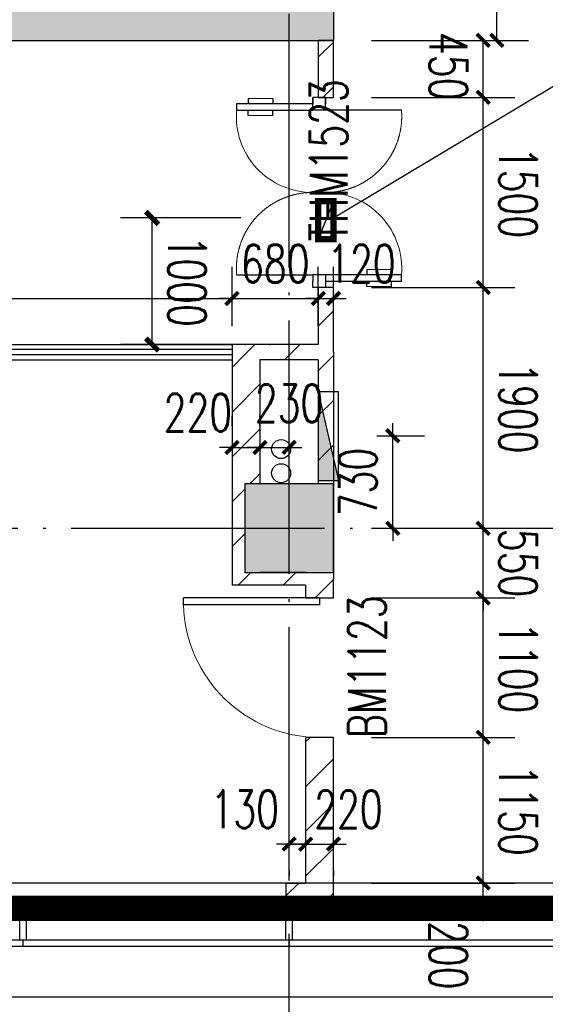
# Model space of a CAD drawing. Extents: x 797781 to 1255204, y 21234 to 1024248.
# Tile 526 of 656: x 953183 to 957328, y 566405 to 574176. Entities that reach past the tile are written whole.
import ezdxf

# ---------------------------------------------------------------- set-up
doc = ezdxf.new("R2010")
doc.units = 0
doc.header["$LTSCALE"] = 1000
doc.header["$MEASUREMENT"] = 0
doc.linetypes.add('230303生产综合楼-平面图_t8$0$DASHED2', pattern=[0.375, 0.25, -0.125])
doc.linetypes.add('230303生产综合楼-平面图_t8$0$DOTE', pattern=[2.42, 2, -0.2, 0.02, -0.2])
for name, color, linetype in [('230303生产综合楼-平面图_t8$0$3T_WOOD', 21, 'Continuous'), ('230303生产综合楼-平面图_t8$0$A-WALL-CURTWALL', 4, 'Continuous'), ('230303生产综合楼-平面图_t8$0$COLUMN', 40, 'Continuous'), ('230303生产综合楼-平面图_t8$0$CURTWALL', 4, 'Continuous'), ('230303生产综合楼-平面图_t8$0$DOOR_FIRE', 4, 'Continuous'), ('230303生产综合楼-平面图_t8$0$DOTE', 1, '230303生产综合楼-平面图_t8$0$DOTE'), ('230303生产综合楼-平面图_t8$0$PUB_DIM', 3, 'Continuous'), ('230303生产综合楼-平面图_t8$0$PUB_HATCH', 8, 'Continuous'), ('230303生产综合楼-平面图_t8$0$VPIPE-雨水', 4, 'Continuous'), ('230303生产综合楼-平面图_t8$0$WALL', 40, 'Continuous'), ('230303生产综合楼-平面图_t8$0$WALL-MOVE', 6, 'Continuous'), ('230303生产综合楼-平面图_t8$0$WINDOW', 4, 'Continuous'), ('230303生产综合楼-平面图_t8$0$WINDOW_TEXT', 7, 'Continuous'), ('230303生产综合楼-平面图_t8$0$板洞', 6, 'Continuous'), ('230303生产综合楼-平面图_t8$0$看线', 115, 'Continuous'), ('DIM_LEAD', 3, 'Continuous'), ('EQUIP_消火栓', 7, 'Continuous'), ('PUB_DIM', 3, 'Continuous'), ('PUB_HATCH', 8, 'Continuous'), ('VPIPE-消防', 1, 'Continuous'), ('电气洞口', 6, 'Continuous')]:
    doc.layers.add(name, color=color, linetype=linetype)
doc.styles.add('230303生产综合楼-平面图_T8$0$_TCH_DIM_T3', font='SIMPLEX', dxfattribs={"width": 0.705882, "bigfont": 'GBCBIG'})
doc.styles.add('230303生产综合楼-平面图_t8$0$_TCH_WINDOW', font='SIMPLEX', dxfattribs={"height": 3.5, "bigfont": 'GBCBIG'})
doc.styles.add('_TCH_DIM_T3', font='SIMPLEX', dxfattribs={"width": 0.705882, "bigfont": 'GBCBIG'})
doc.dimstyles.new('230303生产综合楼-平面图_T8$0$_TCH_ARCH&&100', dxfattribs={"dimtxt": 297.5, "dimasz": 100, "dimexe": 250, "dimexo": 300, "dimgap": 126.25, "dimtad": 1, "dimdec": 0, "dimzin": 0, "dimdsep": 46, "dimtxsty": '230303生产综合楼-平面图_T8$0$_TCH_DIM_T3', "dimblk": '230303生产综合楼-平面图_t8$0$_ArchTick', "dimcen": 0.09, "dimclrt": 7, "dimazin": 2, "dimtfac": 1, "dimtdec": 0, "dimtix": 1, "dimtmove": 2, "dimatfit": 3, "dimfxl": 1, "dimtolj": 1, "dimtzin": 0, "dimarcsym": 0})
doc.dimstyles.new('_TCH_ARCH&&100', dxfattribs={"dimtxt": 297.5, "dimasz": 100, "dimexe": 250, "dimexo": 300, "dimgap": 126.25, "dimtad": 1, "dimdec": 0, "dimzin": 0, "dimdsep": 46, "dimtxsty": '_TCH_DIM_T3', "dimblk": 'ARCHTICK', "dimcen": 0.09, "dimclrt": 7, "dimazin": 2, "dimtfac": 1, "dimtdec": 0, "dimtix": 1, "dimtmove": 2, "dimatfit": 3, "dimfxl": 1, "dimtolj": 1, "dimtzin": 0, "dimarcsym": 0})
pattern_1 = [(45, (0, 179.5), (-176.776766, 176.776766), [])]

# ---------------------------------------------------------------- blocks, each defined once
blk = doc.blocks.new('AQ6-8')
at = {"color": 2, "linetype": '230303生产综合楼-平面图_t8$0$DOTE', "ltscale": 2, "const_width": 200}
blk.add_lwpolyline([(1030371.3, 562087.5), (1110171.3, 562086.9)], dxfattribs=at)
blk = doc.blocks.new('_ArchTick')
at = {"color": 0, "linetype": 'ByBlock', "const_width": 0.4}
blk.add_lwpolyline([(-0.5, -0.5), (0.5, 0.5)], dxfattribs=at)
blk = doc.blocks.new('*D6738')
at = {"layer": 'Defpoints', "color": 0, "transparency": 16777216}
for p in [(849756.5, 570215.6), (850754.8, 570215.7), (850754.8, 569216.1)]:
    blk.add_point(p, dxfattribs=at)
at = {"layer": 'PUB_DIM', "color": 0, "lineweight": -2, "transparency": 16777216}
for p, q in [((850454.8, 570215.7), (849506.5, 570215.6)), ((849756.6, 569216), (849756.5, 570215.6)), ((850454.8, 569216.1), (849506.6, 569216))]:
    blk.add_line(p, q, dxfattribs=at)
at = {"layer": 'PUB_DIM', "color": 0, "lineweight": -2, "transparency": 16777216, "xscale": 100, "yscale": 100, "zscale": 100}
for p, rotation in [((849756.5, 570215.6), 90.00332974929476), ((849756.6, 569216), 270.0033297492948)]:
    blk.add_blockref('_ArchTick', p, dxfattribs=dict(at, rotation=rotation))
at = {"layer": 'PUB_DIM', "color": 7, "transparency": 16777216, "insert": (850031.6, 569715.9), "char_height": 297.5, "attachment_point": 5, "rotation": 270.00333, "style": '_TCH_DIM_T3'}
blk.add_mtext('\\A1;1000', dxfattribs=at)
blk = doc.blocks.new('230303生产综合楼-平面图_t8$0$_ArchTick')
at = {"color": 0, "linetype": 'ByBlock', "const_width": 0.3}
blk.add_lwpolyline([(-0.5, -0.5), (0.5, 0.5)], dxfattribs=at)
blk = doc.blocks.new('*D6326')
at = {"layer": '230303生产综合楼-平面图_t8$0$PUB_DIM', "color": 0, "lineweight": -2, "transparency": 16777216}
for p, q in [((1221885.9, 349567.6), (1221885.9, 349667.6)), ((1221759.5, 349567.6), (1222135.9, 349567.6)), ((1221885.9, 348837.6), (1221885.9, 349567.6)), ((1221759.5, 348837.6), (1222135.9, 348837.6)), ((1221885.9, 348837.6), (1221885.9, 348737.6))]:
    blk.add_line(p, q, dxfattribs=at)
at = {"layer": 'Defpoints', "color": 0, "transparency": 16777216}
for p in [(1221459.5, 349567.6), (1221885.9, 349567.6), (1221459.5, 348837.6)]:
    blk.add_point(p, dxfattribs=at)
at = {"layer": '230303生产综合楼-平面图_t8$0$PUB_DIM', "color": 0, "lineweight": -2, "transparency": 16777216, "xscale": 100, "yscale": 100, "zscale": 100}
for p, rotation in [((1221885.9, 349567.6), 270), ((1221885.9, 348837.6), 90)]:
    blk.add_blockref('230303生产综合楼-平面图_t8$0$_ArchTick', p, dxfattribs=dict(at, rotation=rotation))
at = {"layer": '230303生产综合楼-平面图_t8$0$PUB_DIM', "color": 7, "transparency": 16777216, "insert": (1221610.9, 349202.6), "char_height": 297.5, "attachment_point": 5, "rotation": 90, "style": '230303生产综合楼-平面图_T8$0$_TCH_DIM_T3'}
blk.add_mtext('\\A1;730', dxfattribs=at)
blk = doc.blocks.new('$TwtSys$00000434')
for p, q in [((-0.5, 0.5), (-0.5, -0.5)), ((-0.5, -0.5), (0.5, 0.5)), ((0.5, 0.5), (-0.5, 0.5)), ((0.5, -0.5), (0.5, 0.5)), ((-0.5, -0.5), (0.5, -0.5))]:
    blk.add_line(p, q)
blk.add_solid([(0.5, -0.5), (0.5, 0.5), (-0.5, -0.5)])
blk = doc.blocks.new('230303生产综合楼-平面图_t8$0$6WLGJ')
at = {"layer": '230303生产综合楼-平面图_t8$0$3T_WOOD'}
for points in [[(1070266.3, 366736.9), (1070216.3, 366736.9), (1070216.3, 366986.9), (1070266.3, 366986.9)], [(1072366.3, 366736.9), (1072316.3, 366736.9), (1072316.3, 366986.9), (1072366.3, 366986.9)]]:
    blk.add_lwpolyline(points, close=True, dxfattribs=at)
for points in [[(1070241.3, 366736.9), (1070241.4, 366686.9)], [(1072341.3, 366736.9), (1072341.4, 366686.9)], [(1072341.3, 366736.9), (1072341.4, 366686.9)]]:
    blk.add_lwpolyline(points, dxfattribs=at)
blk = doc.blocks.new('*D6229')
at = {"layer": '230303生产综合楼-平面图_t8$0$PUB_DIM', "color": 0, "lineweight": -2, "transparency": 16777216}
for p, q in [((782820.6, 180598.9), (783736.3, 180598.9)), ((783486.3, 178798.9), (783486.3, 180598.9)), ((782820.6, 178798.9), (783736.3, 178798.9))]:
    blk.add_line(p, q, dxfattribs=at)
at = {"layer": 'Defpoints', "color": 0, "transparency": 16777216}
for p in [(782520.6, 180598.9), (783486.3, 180598.9), (782520.6, 178798.9)]:
    blk.add_point(p, dxfattribs=at)
at = {"layer": '230303生产综合楼-平面图_t8$0$PUB_DIM', "color": 0, "lineweight": -2, "transparency": 16777216, "xscale": 100, "yscale": 100, "zscale": 100}
for p, rotation in [((783486.3, 180598.9), 90), ((783486.3, 178798.9), 270)]:
    blk.add_blockref('230303生产综合楼-平面图_t8$0$_ArchTick', p, dxfattribs=dict(at, rotation=rotation))
at = {"layer": '230303生产综合楼-平面图_t8$0$PUB_DIM', "color": 7, "transparency": 16777216, "insert": (783211.3, 179698.9), "char_height": 297.5, "attachment_point": 5, "rotation": 90, "style": '230303生产综合楼-平面图_T8$0$_TCH_DIM_T3'}
blk.add_mtext('\\A1;1800', dxfattribs=at)
blk = doc.blocks.new('230303生产综合楼-平面图_t8$0$$DorLib2D$00000001')
for p, q in [((0.45, 0.975), (0.5, 0.975)), ((0.45, 0), (0.45, 0.975)), ((0.5, 0), (0.5, 0.975)), ((0.5, 0), (0.45, 0))]:
    blk.add_line(p, q)
at = {"lineweight": 13}
blk.add_arc((0.475, 0), 0.975, 91.46928, 180, dxfattribs=at)
blk = doc.blocks.new('230303生产综合楼-平面图_t8$0$$WINLIB2D$00000001')
at = {"color": 0}
for points in [[(-0.5, 0.5), (-0.5, -0.5)], [(-0.5, 0.5), (0.5, 0.5)], [(0.5, -0.5), (0.5, 0.5)], [(0.5, 0.1667), (-0.5, 0.1667)], [(0.5, -0.1667), (-0.5, -0.1667)], [(-0.5, -0.5), (0.5, -0.5)]]:
    blk.add_lwpolyline(points, dxfattribs=at)
blk = doc.blocks.new('*D4953')
at = {"layer": '230303生产综合楼-平面图_t8$0$PUB_DIM', "color": 0, "lineweight": -2, "transparency": 16777216}
for p, q in [((954858, 570968.4), (954858, 571050)), ((955078, 570968.4), (955078, 571050)), ((954858, 570800), (954758, 570800)), ((954858, 570800), (955078, 570800)), ((955078, 570800), (955178, 570800))]:
    blk.add_line(p, q, dxfattribs=at)
at = {"layer": 'Defpoints', "color": 0, "transparency": 16777216}
for p in [(955078, 570800), (954858, 570668.4), (955078, 570668.4)]:
    blk.add_point(p, dxfattribs=at)
at = {"layer": '230303生产综合楼-平面图_t8$0$PUB_DIM', "color": 0, "lineweight": -2, "transparency": 16777216, "xscale": 100, "yscale": 100, "zscale": 100}
blk.add_blockref('230303生产综合楼-平面图_t8$0$_ArchTick', (954858, 570800), dxfattribs=at)
at = {"layer": '230303生产综合楼-平面图_t8$0$PUB_DIM', "color": 0, "lineweight": -2, "transparency": 16777216, "xscale": 100, "yscale": 100, "zscale": 100, "rotation": 180}
blk.add_blockref('230303生产综合楼-平面图_t8$0$_ArchTick', (955078, 570800), dxfattribs=at)
at = {"layer": '230303生产综合楼-平面图_t8$0$PUB_DIM', "color": 7, "transparency": 16777216, "insert": (954588, 571075), "char_height": 297.5, "attachment_point": 5, "style": '230303生产综合楼-平面图_T8$0$_TCH_DIM_T3'}
blk.add_mtext('\\A1;220', dxfattribs=at)
blk = doc.blocks.new('*D4954')
at = {"layer": '230303生产综合楼-平面图_t8$0$PUB_DIM', "color": 0, "lineweight": -2, "transparency": 16777216}
for p, q in [((955078, 570968.4), (955078, 571050)), ((955308, 570968.4), (955308, 571050)), ((955078, 570800), (954978, 570800)), ((955078, 570800), (955308, 570800)), ((955308, 570800), (955408, 570800))]:
    blk.add_line(p, q, dxfattribs=at)
at = {"layer": 'Defpoints', "color": 0, "transparency": 16777216}
for p in [(955308, 570800), (955078, 570668.4), (955308, 570668.4)]:
    blk.add_point(p, dxfattribs=at)
at = {"layer": '230303生产综合楼-平面图_t8$0$PUB_DIM', "color": 0, "lineweight": -2, "transparency": 16777216, "xscale": 100, "yscale": 100, "zscale": 100}
blk.add_blockref('230303生产综合楼-平面图_t8$0$_ArchTick', (955078, 570800), dxfattribs=at)
at = {"layer": '230303生产综合楼-平面图_t8$0$PUB_DIM', "color": 0, "lineweight": -2, "transparency": 16777216, "xscale": 100, "yscale": 100, "zscale": 100, "rotation": 180}
blk.add_blockref('230303生产综合楼-平面图_t8$0$_ArchTick', (955308, 570800), dxfattribs=at)
at = {"layer": '230303生产综合楼-平面图_t8$0$PUB_DIM', "color": 7, "transparency": 16777216, "insert": (955308, 571148.1), "char_height": 297.5, "attachment_point": 5, "style": '230303生产综合楼-平面图_T8$0$_TCH_DIM_T3'}
blk.add_mtext('\\A1;230', dxfattribs=at)
blk = doc.blocks.new('*D4955')
at = {"layer": '230303生产综合楼-平面图_t8$0$PUB_DIM', "color": 0, "lineweight": -2, "transparency": 16777216}
for p, q in [((955308, 567669.7), (955208, 567669.7)), ((955308, 567669.7), (955438, 567669.7)), ((955438, 567669.7), (955538, 567669.7)), ((955308, 567457.6), (955308, 567419.7)), ((955438, 567457.6), (955438, 567419.7))]:
    blk.add_line(p, q, dxfattribs=at)
at = {"layer": 'Defpoints', "color": 0, "transparency": 16777216}
for p in [(955308, 567757.6), (955438, 567757.6), (955438, 567669.7)]:
    blk.add_point(p, dxfattribs=at)
at = {"layer": '230303生产综合楼-平面图_t8$0$PUB_DIM', "color": 0, "lineweight": -2, "transparency": 16777216, "xscale": 100, "yscale": 100, "zscale": 100}
blk.add_blockref('230303生产综合楼-平面图_t8$0$_ArchTick', (955308, 567669.7), dxfattribs=at)
at = {"layer": '230303生产综合楼-平面图_t8$0$PUB_DIM', "color": 0, "lineweight": -2, "transparency": 16777216, "xscale": 100, "yscale": 100, "zscale": 100, "rotation": 180}
blk.add_blockref('230303生产综合楼-平面图_t8$0$_ArchTick', (955438, 567669.7), dxfattribs=at)
at = {"layer": '230303生产综合楼-平面图_t8$0$PUB_DIM', "color": 7, "transparency": 16777216, "insert": (954958, 567944.7), "char_height": 297.5, "attachment_point": 5, "style": '230303生产综合楼-平面图_T8$0$_TCH_DIM_T3'}
blk.add_mtext('\\A1;130', dxfattribs=at)
blk = doc.blocks.new('*D4956')
at = {"layer": '230303生产综合楼-平面图_t8$0$PUB_DIM', "color": 0, "lineweight": -2, "transparency": 16777216}
for p, q in [((955438, 567669.7), (955338, 567669.7)), ((955438, 567669.7), (955658, 567669.7)), ((955658, 567669.7), (955758, 567669.7)), ((955438, 567457.6), (955438, 567419.7)), ((955658, 567457.6), (955658, 567419.7))]:
    blk.add_line(p, q, dxfattribs=at)
at = {"layer": 'Defpoints', "color": 0, "transparency": 16777216}
for p in [(955438, 567757.6), (955658, 567757.6), (955658, 567669.7)]:
    blk.add_point(p, dxfattribs=at)
at = {"layer": '230303生产综合楼-平面图_t8$0$PUB_DIM', "color": 0, "lineweight": -2, "transparency": 16777216, "xscale": 100, "yscale": 100, "zscale": 100}
blk.add_blockref('230303生产综合楼-平面图_t8$0$_ArchTick', (955438, 567669.7), dxfattribs=at)
at = {"layer": '230303生产综合楼-平面图_t8$0$PUB_DIM', "color": 0, "lineweight": -2, "transparency": 16777216, "xscale": 100, "yscale": 100, "zscale": 100, "rotation": 180}
blk.add_blockref('230303生产综合楼-平面图_t8$0$_ArchTick', (955658, 567669.7), dxfattribs=at)
at = {"layer": '230303生产综合楼-平面图_t8$0$PUB_DIM', "color": 7, "transparency": 16777216, "insert": (955775, 567944.7), "char_height": 297.5, "attachment_point": 5, "style": '230303生产综合楼-平面图_T8$0$_TCH_DIM_T3'}
blk.add_mtext('\\A1;220', dxfattribs=at)
blk = doc.blocks.new('*D4957')
at = {"layer": '230303生产综合楼-平面图_t8$0$PUB_DIM', "color": 0, "lineweight": -2, "transparency": 16777216}
for p, q in [((955538, 571756.3), (955538, 572225.6)), ((955658, 571756.3), (955658, 572225.6)), ((955538, 571975.6), (955438, 571975.6)), ((955538, 571975.6), (955658, 571975.6)), ((955658, 571975.6), (955758, 571975.6))]:
    blk.add_line(p, q, dxfattribs=at)
at = {"layer": 'Defpoints', "color": 0, "transparency": 16777216}
for p in [(955658, 571975.6), (955538, 571456.3), (955658, 571456.3)]:
    blk.add_point(p, dxfattribs=at)
at = {"layer": '230303生产综合楼-平面图_t8$0$PUB_DIM', "color": 0, "lineweight": -2, "transparency": 16777216, "xscale": 100, "yscale": 100, "zscale": 100}
blk.add_blockref('230303生产综合楼-平面图_t8$0$_ArchTick', (955538, 571975.6), dxfattribs=at)
at = {"layer": '230303生产综合楼-平面图_t8$0$PUB_DIM', "color": 0, "lineweight": -2, "transparency": 16777216, "xscale": 100, "yscale": 100, "zscale": 100, "rotation": 180}
blk.add_blockref('230303生产综合楼-平面图_t8$0$_ArchTick', (955658, 571975.6), dxfattribs=at)
at = {"layer": '230303生产综合楼-平面图_t8$0$PUB_DIM', "color": 7, "transparency": 16777216, "insert": (955877.8, 572250.6), "char_height": 297.5, "attachment_point": 5, "style": '230303生产综合楼-平面图_T8$0$_TCH_DIM_T3'}
blk.add_mtext('\\A1;120', dxfattribs=at)
blk = doc.blocks.new('*D4958')
at = {"layer": '230303生产综合楼-平面图_t8$0$PUB_DIM', "color": 0, "lineweight": -2, "transparency": 16777216}
for p, q in [((954858, 571756.3), (954858, 572225.6)), ((955538, 571756.3), (955538, 572225.6)), ((954858, 571975.6), (954758, 571975.6)), ((954858, 571975.6), (955538, 571975.6)), ((955538, 571975.6), (955638, 571975.6))]:
    blk.add_line(p, q, dxfattribs=at)
at = {"layer": 'Defpoints', "color": 0, "transparency": 16777216}
for p in [(955538, 571975.6), (954858, 571456.3), (955538, 571456.3)]:
    blk.add_point(p, dxfattribs=at)
at = {"layer": '230303生产综合楼-平面图_t8$0$PUB_DIM', "color": 0, "lineweight": -2, "transparency": 16777216, "xscale": 100, "yscale": 100, "zscale": 100}
blk.add_blockref('230303生产综合楼-平面图_t8$0$_ArchTick', (954858, 571975.6), dxfattribs=at)
at = {"layer": '230303生产综合楼-平面图_t8$0$PUB_DIM', "color": 0, "lineweight": -2, "transparency": 16777216, "xscale": 100, "yscale": 100, "zscale": 100, "rotation": 180}
blk.add_blockref('230303生产综合楼-平面图_t8$0$_ArchTick', (955538, 571975.6), dxfattribs=at)
at = {"layer": '230303生产综合楼-平面图_t8$0$PUB_DIM', "color": 7, "transparency": 16777216, "insert": (955198, 572250.6), "char_height": 297.5, "attachment_point": 5, "style": '230303生产综合楼-平面图_T8$0$_TCH_DIM_T3'}
blk.add_mtext('\\A1;680', dxfattribs=at)
blk = doc.blocks.new('*D4959')
at = {"layer": '230303生产综合楼-平面图_t8$0$PUB_DIM', "color": 0, "lineweight": -2, "transparency": 16777216}
for p, q in [((947408, 571756.3), (947408, 572225.6)), ((954858, 571756.3), (954858, 572225.6)), ((947408, 571975.6), (954858, 571975.6))]:
    blk.add_line(p, q, dxfattribs=at)
at = {"layer": 'Defpoints', "color": 0, "transparency": 16777216}
for p in [(954858, 571975.6), (947408, 571456.3), (954858, 571456.3)]:
    blk.add_point(p, dxfattribs=at)
at = {"layer": '230303生产综合楼-平面图_t8$0$PUB_DIM', "color": 0, "lineweight": -2, "transparency": 16777216, "xscale": 100, "yscale": 100, "zscale": 100, "rotation": 180}
blk.add_blockref('230303生产综合楼-平面图_t8$0$_ArchTick', (947408, 571975.6), dxfattribs=at)
at = {"layer": '230303生产综合楼-平面图_t8$0$PUB_DIM', "color": 0, "lineweight": -2, "transparency": 16777216, "xscale": 100, "yscale": 100, "zscale": 100}
blk.add_blockref('230303生产综合楼-平面图_t8$0$_ArchTick', (954858, 571975.6), dxfattribs=at)
at = {"layer": '230303生产综合楼-平面图_t8$0$PUB_DIM', "color": 7, "transparency": 16777216, "insert": (951133, 572250.6), "char_height": 297.5, "attachment_point": 5, "style": '230303生产综合楼-平面图_T8$0$_TCH_DIM_T3'}
blk.add_mtext('\\A1;7450', dxfattribs=at)
blk = doc.blocks.new('*D5066')
at = {"layer": '230303生产综合楼-平面图_t8$0$PUB_DIM', "color": 0, "lineweight": -2, "transparency": 16777216}
for p, q in [((955957.9, 574012.2), (957088.5, 574012.2)), ((956838.5, 573562.2), (956838.5, 574012.2)), ((955958, 573562.2), (957088.5, 573562.2))]:
    blk.add_line(p, q, dxfattribs=at)
at = {"layer": 'Defpoints', "color": 0, "transparency": 16777216}
for p in [(955657.9, 574012.2), (956838.5, 574012.2), (955658, 573562.2)]:
    blk.add_point(p, dxfattribs=at)
at = {"layer": '230303生产综合楼-平面图_t8$0$PUB_DIM', "color": 0, "lineweight": -2, "transparency": 16777216, "xscale": 100, "yscale": 100, "zscale": 100}
for p, rotation in [((956838.5, 574012.2), 90.00328749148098), ((956838.5, 573562.2), 270.003287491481)]:
    blk.add_blockref('230303生产综合楼-平面图_t8$0$_ArchTick', p, dxfattribs=dict(at, rotation=rotation))
at = {"layer": '230303生产综合楼-平面图_t8$0$PUB_DIM', "color": 7, "transparency": 16777216, "insert": (956563.4, 573809), "char_height": 297.5, "attachment_point": 5, "rotation": 270.00329, "style": '230303生产综合楼-平面图_T8$0$_TCH_DIM_T3'}
blk.add_mtext('\\A1;450', dxfattribs=at)
blk = doc.blocks.new('*D5067')
at = {"layer": '230303生产综合楼-平面图_t8$0$PUB_DIM', "color": 0, "lineweight": -2, "transparency": 16777216}
for p, q in [((955958, 573562.2), (957088.5, 573562.2)), ((956838.6, 572062.2), (956838.5, 573562.2)), ((955958, 572062.2), (957088.6, 572062.2))]:
    blk.add_line(p, q, dxfattribs=at)
at = {"layer": 'Defpoints', "color": 0, "transparency": 16777216}
for p in [(955658, 573562.2), (956838.5, 573562.2), (955658, 572062.2)]:
    blk.add_point(p, dxfattribs=at)
at = {"layer": '230303生产综合楼-平面图_t8$0$PUB_DIM', "color": 0, "lineweight": -2, "transparency": 16777216, "xscale": 100, "yscale": 100, "zscale": 100}
for p, rotation in [((956838.5, 573562.2), 90.00328749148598), ((956838.6, 572062.2), 270.0032874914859)]:
    blk.add_blockref('230303生产综合楼-平面图_t8$0$_ArchTick', p, dxfattribs=dict(at, rotation=rotation))
at = {"layer": '230303生产综合楼-平面图_t8$0$PUB_DIM', "color": 7, "transparency": 16777216, "insert": (957113.5, 572812.2), "char_height": 297.5, "attachment_point": 5, "rotation": 270.00329, "style": '230303生产综合楼-平面图_T8$0$_TCH_DIM_T3'}
blk.add_mtext('\\A1;1500', dxfattribs=at)
blk = doc.blocks.new('*D5068')
at = {"layer": '230303生产综合楼-平面图_t8$0$PUB_DIM', "color": 0, "lineweight": -2, "transparency": 16777216}
for p, q in [((955958, 572062.2), (957088.6, 572062.2)), ((956838.7, 570162.2), (956838.6, 572062.2)), ((955958.1, 570162.1), (957088.7, 570162.2))]:
    blk.add_line(p, q, dxfattribs=at)
at = {"layer": 'Defpoints', "color": 0, "transparency": 16777216}
for p in [(955658, 572062.2), (956838.6, 572062.2), (955658.1, 570162.1)]:
    blk.add_point(p, dxfattribs=at)
at = {"layer": '230303生产综合楼-平面图_t8$0$PUB_DIM', "color": 0, "lineweight": -2, "transparency": 16777216, "xscale": 100, "yscale": 100, "zscale": 100}
for p, rotation in [((956838.6, 572062.2), 90.00328749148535), ((956838.7, 570162.2), 270.0032874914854)]:
    blk.add_blockref('230303生产综合楼-平面图_t8$0$_ArchTick', p, dxfattribs=dict(at, rotation=rotation))
at = {"layer": '230303生产综合楼-平面图_t8$0$PUB_DIM', "color": 7, "transparency": 16777216, "insert": (957113.6, 571112.2), "char_height": 297.5, "attachment_point": 5, "rotation": 270.00329, "style": '230303生产综合楼-平面图_T8$0$_TCH_DIM_T3'}
blk.add_mtext('\\A1;1900', dxfattribs=at)
blk = doc.blocks.new('*D5069')
at = {"layer": '230303生产综合楼-平面图_t8$0$PUB_DIM', "color": 0, "lineweight": -2, "transparency": 16777216}
for p, q in [((956838.7, 570162.2), (956838.7, 570262.2)), ((955958.1, 570162.1), (957088.7, 570162.2)), ((956838.7, 569612.2), (956838.7, 570162.2)), ((955958.2, 569612.2), (957088.7, 569612.2)), ((956838.7, 569612.2), (956838.7, 569512.2))]:
    blk.add_line(p, q, dxfattribs=at)
at = {"layer": 'Defpoints', "color": 0, "transparency": 16777216}
for p in [(955658.1, 570162.1), (956838.7, 570162.2), (955658.2, 569612.2)]:
    blk.add_point(p, dxfattribs=at)
at = {"layer": '230303生产综合楼-平面图_t8$0$PUB_DIM', "color": 0, "lineweight": -2, "transparency": 16777216, "xscale": 100, "yscale": 100, "zscale": 100}
for p, rotation in [((956838.7, 570162.2), 270.0032874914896), ((956838.7, 569612.2), 90.00328749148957)]:
    blk.add_blockref('230303生产综合楼-平面图_t8$0$_ArchTick', p, dxfattribs=dict(at, rotation=rotation))
at = {"layer": '230303生产综合楼-平面图_t8$0$PUB_DIM', "color": 7, "transparency": 16777216, "insert": (957113.7, 569887.2), "char_height": 297.5, "attachment_point": 5, "rotation": 270.00329, "style": '230303生产综合楼-平面图_T8$0$_TCH_DIM_T3'}
blk.add_mtext('\\A1;550', dxfattribs=at)
blk = doc.blocks.new('*D5070')
at = {"layer": '230303生产综合楼-平面图_t8$0$PUB_DIM', "color": 0, "lineweight": -2, "transparency": 16777216}
for p, q in [((955958.2, 569612.2), (957088.7, 569612.2)), ((956838.8, 568512.2), (956838.7, 569612.2)), ((955958.2, 568512.2), (957088.8, 568512.2))]:
    blk.add_line(p, q, dxfattribs=at)
at = {"layer": 'Defpoints', "color": 0, "transparency": 16777216}
for p in [(955658.2, 569612.2), (956838.7, 569612.2), (955658.2, 568512.2)]:
    blk.add_point(p, dxfattribs=at)
at = {"layer": '230303生产综合楼-平面图_t8$0$PUB_DIM', "color": 0, "lineweight": -2, "transparency": 16777216, "xscale": 100, "yscale": 100, "zscale": 100}
for p, rotation in [((956838.7, 569612.2), 90.00328749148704), ((956838.8, 568512.2), 270.003287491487)]:
    blk.add_blockref('230303生产综合楼-平面图_t8$0$_ArchTick', p, dxfattribs=dict(at, rotation=rotation))
at = {"layer": '230303生产综合楼-平面图_t8$0$PUB_DIM', "color": 7, "transparency": 16777216, "insert": (957113.7, 569062.2), "char_height": 297.5, "attachment_point": 5, "rotation": 270.00329, "style": '230303生产综合楼-平面图_T8$0$_TCH_DIM_T3'}
blk.add_mtext('\\A1;1100', dxfattribs=at)
blk = doc.blocks.new('*D5071')
at = {"layer": '230303生产综合楼-平面图_t8$0$PUB_DIM', "color": 0, "lineweight": -2, "transparency": 16777216}
for p, q in [((955958.2, 568512.2), (957088.8, 568512.2)), ((956838.8, 567362.2), (956838.8, 568512.2)), ((955958.3, 567362.1), (957088.8, 567362.2))]:
    blk.add_line(p, q, dxfattribs=at)
at = {"layer": 'Defpoints', "color": 0, "transparency": 16777216}
for p in [(955658.2, 568512.2), (956838.8, 568512.2), (955658.3, 567362.1)]:
    blk.add_point(p, dxfattribs=at)
at = {"layer": '230303生产综合楼-平面图_t8$0$PUB_DIM', "color": 0, "lineweight": -2, "transparency": 16777216, "xscale": 100, "yscale": 100, "zscale": 100}
for p, rotation in [((956838.8, 568512.2), 90.00328749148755), ((956838.8, 567362.2), 270.0032874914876)]:
    blk.add_blockref('230303生产综合楼-平面图_t8$0$_ArchTick', p, dxfattribs=dict(at, rotation=rotation))
at = {"layer": '230303生产综合楼-平面图_t8$0$PUB_DIM', "color": 7, "transparency": 16777216, "insert": (957113.8, 567937.2), "char_height": 297.5, "attachment_point": 5, "rotation": 270.00329, "style": '230303生产综合楼-平面图_T8$0$_TCH_DIM_T3'}
blk.add_mtext('\\A1;1150', dxfattribs=at)
blk = doc.blocks.new('*D5072')
at = {"layer": '230303生产综合楼-平面图_t8$0$PUB_DIM', "color": 0, "lineweight": -2, "transparency": 16777216}
for p, q in [((956838.8, 567362.2), (956838.8, 567462.2)), ((955958.3, 567362.1), (957088.8, 567362.2)), ((956838.8, 567162.2), (956838.8, 567362.2)), ((955958.3, 567162.1), (957088.8, 567162.2)), ((956838.8, 567162.2), (956838.8, 567062.2))]:
    blk.add_line(p, q, dxfattribs=at)
at = {"layer": 'Defpoints', "color": 0, "transparency": 16777216}
for p in [(955658.3, 567362.1), (956838.8, 567362.2), (955658.3, 567162.1)]:
    blk.add_point(p, dxfattribs=at)
at = {"layer": '230303生产综合楼-平面图_t8$0$PUB_DIM', "color": 0, "lineweight": -2, "transparency": 16777216, "xscale": 100, "yscale": 100, "zscale": 100}
for p, rotation in [((956838.8, 567362.2), 270.0032874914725), ((956838.8, 567162.2), 90.00328749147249)]:
    blk.add_blockref('230303生产综合楼-平面图_t8$0$_ArchTick', p, dxfattribs=dict(at, rotation=rotation))
at = {"layer": '230303生产综合楼-平面图_t8$0$PUB_DIM', "color": 7, "transparency": 16777216, "insert": (956563.9, 566792.2), "char_height": 297.5, "attachment_point": 5, "rotation": 270.00329, "style": '230303生产综合楼-平面图_T8$0$_TCH_DIM_T3'}
blk.add_mtext('\\A1;200', dxfattribs=at)
blk = doc.blocks.new('230303生产综合楼-平面图_t8$0$$DorLib2D$00000013')
at = {"linetype": '230303生产综合楼-平面图_t8$0$DASHED2'}
for p, q in [((-0.4333, 0.3972), (-0.4333, -0.0028)), ((0.4333, -0.4694), (0.4333, -0.0694))]:
    blk.add_line(p, q, dxfattribs=at)
for p, q in [((0.4333, 0.3972), (0.4333, -0.0028)), ((0.4667, 0.3972), (0.4333, 0.3972)), ((0.4667, -0.0028), (0.4667, 0.3972)), ((0.4051, 0.3441), (0.4333, 0.3441)), ((0.4949, 0.3441), (0.4667, 0.3441)), ((0.4051, 0.2158), (0.4333, 0.2158)), ((0.4949, 0.2158), (0.4667, 0.2158)), ((-0.5, -0.0028), (-0.4667, -0.0028)), ((-0.4333, -0.0028), (-0.5, -0.0028)), ((-0.5, -0.0028), (-0.5, -0.0694)), ((-0.5, -0.0028), (-0.5, -0.0028)), ((-0.4333, -0.0028), (-0.4667, -0.0028)), ((-0.4333, -0.0028), (-0.4333, -0.0694)), ((0.4333, -0.0028), (0.4333, -0.0694)), ((0.4333, -0.0028), (0.4667, -0.0028)), ((0.4333, -0.0028), (0.5, -0.0028)), ((0.5, -0.0028), (0.5, -0.0694)), ((0.5, -0.0028), (0.5, -0.0028)), ((-0.4333, -0.0694), (-0.5, -0.0694)), ((-0.5, -0.0694), (-0.5, -0.0694)), ((-0.5, -0.0694), (-0.4667, -0.0694)), ((-0.4667, -0.0694), (-0.4667, -0.4694)), ((-0.4333, -0.0694), (-0.4667, -0.0694)), ((-0.4333, -0.4694), (-0.4333, -0.0694)), ((0.4333, -0.0694), (0.4667, -0.0694)), ((0.5, -0.0694), (0.4667, -0.0694)), ((0.5, -0.0694), (0.5, -0.0694)), ((-0.4949, -0.2798), (-0.4667, -0.2798)), ((-0.4051, -0.2798), (-0.4333, -0.2798)), ((-0.4949, -0.4081), (-0.4667, -0.4081)), ((-0.4051, -0.4081), (-0.4333, -0.4081)), ((-0.4667, -0.4694), (-0.4333, -0.4694))]:
    blk.add_line(p, q)
at = {"lineweight": 13}
for p, q in [((0.4051, 0.3441), (0.4051, 0.2158)), ((0.4949, 0.3441), (0.4949, 0.2158)), ((-0.4949, -0.4081), (-0.4949, -0.2798)), ((-0.4051, -0.4081), (-0.4051, -0.2798))]:
    blk.add_line(p, q, dxfattribs=at)
at = {"linetype": '230303生产综合楼-平面图_t8$0$DASHED2', "lineweight": 13}
for centre, start, end in [((-0.4, -0.0014), 359.8007, 94.7805), ((0.4, -0.0708), 179.8007, 274.7805)]:
    blk.add_arc(centre, 0.4, start, end, dxfattribs=at)
at = {"lineweight": 13}
for centre, start, end in [((0.4, -0.0014), 85.2195, 180.1993), ((-0.4, -0.0708), 265.2195, 0.1993)]:
    blk.add_arc(centre, 0.4, start, end, dxfattribs=at)
blk = doc.blocks.new('_FZH')
blk.add_lwpolyline([(-0.5, -0.5), (0.5, -0.5), (0.5, 0.5), (-0.5, 0.5)], close=True)
at = {"layer": 'PUB_HATCH'}
blk.add_solid([(-0.5, -0.5), (0.5, -0.5), (-0.5, 0.5), (0.5, 0.5)], dxfattribs=at)
blk = doc.blocks.new('6-8FQD')
at = {"layer": 'DIM_LEAD'}
blk.add_line((851187.1, 570215.7), (853408.9, 571547.4), dxfattribs=at)
at = {"layer": '电气洞口', "color": 6, "lineweight": -2}
blk.add_line((851187.1, 570347.7), (851067.2, 570047.7), dxfattribs=at)
at = {"layer": '电气洞口', "color": 6, "lineweight": -2, "const_width": 50}
blk.add_lwpolyline([(851067.2, 570047.7), (851187.1, 570047.7), (851187.1, 570347.7), (851067.2, 570347.7)], close=True, dxfattribs=at)
at = {"layer": 'PUB_DIM'}
dim = blk.add_aligned_dim(p1=(850754.8, 569216.1), p2=(850754.8, 570215.7), distance=998.3, dimstyle='_TCH_ARCH&&100', dxfattribs=at)
dim.commit()
dim.dimension.update_dxf_attribs({"geometry": '*D6738', "text_midpoint": (850031.6, 569715.9)})
blk = doc.blocks.new('230303生产综合楼-平面图_t8$0$6-XHS')
at = {"layer": '230303生产综合楼-平面图_t8$0$VPIPE-雨水'}
blk.add_circle((1221005.2, 349272.3), 75, dxfattribs=at)
at = {"layer": 'VPIPE-消防'}
blk.add_circle((1221005.4, 349462.5), 75, dxfattribs=at)
at = {"layer": 'EQUIP_消火栓', "xscale": 700, "yscale": 160, "zscale": 700, "rotation": 270.0000000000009}
blk.add_blockref('$TwtSys$00000434', (1221378.5, 349564.5), dxfattribs=at)
at = {"layer": '230303生产综合楼-平面图_t8$0$PUB_DIM'}
dim = blk.add_aligned_dim(p1=(1221459.5, 348837.6), p2=(1221459.5, 349567.6), distance=-426.3, dimstyle='230303生产综合楼-平面图_T8$0$_TCH_ARCH&&100', dxfattribs=at)
dim.commit()
dim.dimension.update_dxf_attribs({"geometry": '*D6326', "text_midpoint": (1221610.9, 349202.6)})
blk = doc.blocks.new('230303生产综合楼-平面图_t8$0$HXT-1')
at = {"layer": '230303生产综合楼-平面图_t8$0$PUB_HATCH'}
for points in [[(781898.3, 180598.9), (781898.3, 179098.9), (782198.3, 178798.9), (782198.3, 180598.9)], [(779498.3, 179098.9), (779498.3, 178798.9), (782198.3, 178798.9), (781898.3, 179098.9)]]:
    blk.add_hatch(color=256, dxfattribs=at).paths.add_polyline_path(points)
at = {"layer": '230303生产综合楼-平面图_t8$0$WALL'}
for p in [(782198.3, 180598.9), (779498.3, 178798.9)]:
    blk.add_line(p, (782198.3, 178798.9), dxfattribs=at)
at = {"layer": '230303生产综合楼-平面图_t8$0$PUB_DIM'}
dim = blk.add_aligned_dim(p1=(782520.6, 178798.9), p2=(782520.6, 180598.9), distance=-965.7, dimstyle='230303生产综合楼-平面图_T8$0$_TCH_ARCH&&100', dxfattribs=at)
dim.commit()
dim.dimension.update_dxf_attribs({"geometry": '*D6229', "text_midpoint": (783211.3, 179698.9)})

msp = doc.modelspace()

# ---------------------------------------------------------------- hatches: boundary and pattern name
at = {"layer": '230303生产综合楼-平面图_t8$0$PUB_HATCH'}
h = msp.add_hatch(dxfattribs=at)
h.set_pattern_fill('普通砖', color=256, scale=100, style=0)
h.set_pattern_definition(pattern_1)
h.paths.add_polyline_path([(955538, 574012), (955538, 573562.2), (955658, 573562.2), (955658, 574012)])
h = msp.add_hatch(dxfattribs=at)
h.set_pattern_fill('普通砖', color=256, scale=100, style=0)
h.set_pattern_definition(pattern_1)
h.paths.add_polyline_path([(955658, 571552.2), (955658, 572062.2), (955538, 572062.2), (955538, 571612.2), (955578, 571552.2)])
h = msp.add_hatch(dxfattribs=at)
h.set_pattern_fill('普通砖', color=256, scale=100, style=0)
h.set_pattern_definition(pattern_1)
h.paths.add_polyline_path([(954978, 571612.2), (954858, 571612.2), (954858, 571492.2), (954971.3, 571532.2)])
h = msp.add_hatch(dxfattribs=at)
h.set_pattern_fill('普通砖', color=256, scale=100, style=0)
h.set_pattern_definition(pattern_1)
h.paths.add_polyline_path([(954958, 571612.2), (954958, 571607), (955158, 571607), (955158, 571612.2)])
h = msp.add_hatch(dxfattribs=at)
h.set_pattern_fill('普通砖', color=256, scale=100, style=0)
h.set_pattern_definition(pattern_1)
h.paths.add_polyline_path([(955578, 571552.2), (955538, 571612.2), (954978, 571612.2), (954971.3, 571532.2), (955078, 571492.2), (955538, 571492.2)])
h = msp.add_hatch(dxfattribs=at)
h.set_pattern_fill('普通砖', color=256, scale=100, style=0)
h.set_pattern_definition(pattern_1)
h.paths.add_polyline_path([(954958, 570162.2), (954958, 570512.2), (955078, 570512.2), (955078, 571492.2), (954971.3, 571532.2), (954858, 571492.2), (954858, 570162.2)])
h = msp.add_hatch(dxfattribs=at)
h.set_pattern_fill('普通砖', color=256, scale=100, style=0)
h.set_pattern_definition(pattern_1)
h.paths.add_polyline_path([(955538, 570512.2), (955658, 570512.2), (955658, 570162.2), (955658, 570162.2), (955658, 571552.2), (955578, 571552.2), (955538, 571492.2)])
h = msp.add_hatch(dxfattribs=at)
h.set_pattern_fill('普通砖', color=256, scale=100, style=0)
h.set_pattern_definition(pattern_1)
h.paths.add_polyline_path([(955078, 569812.2), (954958, 569812.2), (954958, 570162.2), (954858, 570162.2), (954858, 569712.2)])
h = msp.add_hatch(dxfattribs=at)
h.set_pattern_fill('普通砖', color=256, scale=100, style=0)
h.set_pattern_definition(pattern_1)
h.paths.add_polyline_path([(955658, 570162.2), (955658, 569812.2), (955438, 569812.2), (955511.4, 569762.2), (955658, 569762.2), (955658, 570162.2)])
h = msp.add_hatch(dxfattribs=at)
h.set_pattern_fill('普通砖', color=256, scale=100, style=0)
h.set_pattern_definition(pattern_1)
h.paths.add_polyline_path([(955511.4, 569762.2), (955438, 569812.2), (955078, 569812.2), (954858, 569712.2), (955438, 569712.2)])
h = msp.add_hatch(dxfattribs=at)
h.set_pattern_fill('普通砖', color=256, scale=100, style=0)
h.set_pattern_definition(pattern_1)
h.paths.add_polyline_path([(955438, 569712.2), (955438, 569612.2), (955658, 569612.2), (955658, 569762.2), (955511.4, 569762.2)])
h = msp.add_hatch(dxfattribs=at)
h.set_pattern_fill('普通砖', color=256, scale=100, style=0)
h.set_pattern_definition(pattern_1)
h.paths.add_polyline_path([(955658, 567142.2), (955658, 568512.2), (955438, 568512.2), (955438, 567362.2)])
h = msp.add_hatch(dxfattribs=at)
h.set_pattern_fill('普通砖', color=256, scale=100, style=0)
h.set_pattern_definition(pattern_1)
h.paths.add_polyline_path([(955283, 567142.2), (955658, 567142.2), (955438, 567362.2), (955283, 567362.2)])

# ---------------------------------------------------------------- linework, layer by layer
at = {"layer": '230303生产综合楼-平面图_t8$0$A-WALL-CURTWALL'}
msp.add_line((955658, 567162.2), (955458, 567162.2), dxfattribs=at)
at = {"layer": '230303生产综合楼-平面图_t8$0$CURTWALL'}
for points in [[(895858, 590262.2), (963708, 590262.2), (989558, 587582.3), (989558, 566862.2), (895858, 566862.2)], [(895908, 590212.2), (963705.4, 590212.2), (989508, 587537.2), (989508, 566912.2), (895908, 566912.2)], [(896158, 589962.2), (963692.5, 589962.2), (989258, 587311.8), (989258, 567162.2), (896158, 567162.2)]]:
    msp.add_lwpolyline(points, close=True, dxfattribs=at)
at = {"layer": '230303生产综合楼-平面图_t8$0$DOTE'}
for p, q in [((955308, 564962.2), (955308, 592962.2)), ((895508, 570162.2), (989908, 570162.2))]:
    msp.add_line(p, q, dxfattribs=at)
at = {"layer": '230303生产综合楼-平面图_t8$0$PUB_HATCH', "color": 8}
for points in [[(896358, 576462.2), (896358, 589762.2), (963682.2, 589762.2), (989058, 587131.4), (989058, 567362.2), (896358, 567362.2), (896358, 573462.2)], [(989058, 569912.2), (989058, 567362.2), (896358, 567362.2), (896358, 569812.2)]]:
    msp.add_lwpolyline(points, dxfattribs=at)
at = {"layer": '230303生产综合楼-平面图_t8$0$WALL-MOVE'}
for p, q in [((955538, 574012), (955538, 573562.2)), ((955658, 574012), (955538, 574012)), ((955658, 573562.2), (955658, 574012)), ((955538, 573562.2), (955658, 573562.2)), ((955658, 572062.2), (955538, 572062.2)), ((955538, 572062.2), (955538, 571612.2)), ((955658, 571552.2), (955658, 572062.2)), ((954978, 571612.2), (954858, 571612.2)), ((954858, 571612.2), (954858, 571492.2)), ((954958, 571612.2), (954958, 571607)), ((955158, 571612.2), (954958, 571612.2)), ((955538, 571612.2), (954978, 571612.2)), ((955158, 571612.2), (955158, 571607)), ((955658, 571552.2), (955658, 570162.2)), ((954858, 571492.2), (954858, 570162.2)), ((955078, 571492.2), (955078, 570512.2)), ((955538, 571492.2), (955078, 571492.2)), ((955538, 571492.2), (955538, 570512.2)), ((954858, 570162.2), (954858, 569712.2)), ((955658, 570162.2), (955658, 569762.2)), ((955438, 569812.2), (955078, 569812.2)), ((955658, 569612.2), (955658, 569762.2)), ((955438, 569712.2), (954858, 569712.2)), ((955438, 569712.2), (955438, 569612.2)), ((955438, 569612.2), (955658, 569612.2)), ((955658, 568512.2), (955438, 568512.2)), ((955438, 568512.2), (955438, 567362.2)), ((955658, 567142.2), (955658, 568512.2)), ((955283, 567362.2), (955438, 567362.2)), ((955283, 567362.2), (955283, 567142.2)), ((955283, 567142.2), (955658, 567142.2))]:
    msp.add_line(p, q, dxfattribs=at)
at = {"layer": '230303生产综合楼-平面图_t8$0$看线'}
msp.add_lwpolyline([(895458, 569181.9), (895458, 593389.6), (921394.7, 590662.2), (989958, 590662.2), (989958, 566462.2), (921321.3, 566462.2)], dxfattribs=at)
msp.add_lwpolyline([(895458, 590662.2), (964094.7, 590662.2), (989958, 587942.4), (989958, 566462.2), (895458, 566462.2)], close=True, dxfattribs=at)

# ---------------------------------------------------------------- block references
for name, p in [('230303生产综合楼-平面图_t8$0$6-XHS', (-265760.4, 221324.5)), ('AQ6-8', (-127563.3, 5074.6)), ('230303生产综合楼-平面图_t8$0$6WLGJ', (-117033.3, 200175.3)), ('6-8FQD', (104470.9, 2396.1))]:
    msp.add_blockref(name, p)
at = {"layer": '230303生产综合楼-平面图_t8$0$COLUMN', "xscale": 700, "yscale": 700, "zscale": 700}
msp.add_blockref('_FZH', (955308, 570162.2), dxfattribs=at)
at = {"layer": '230303生产综合楼-平面图_t8$0$DOOR_FIRE'}
ref = msp.add_blockref('230303生产综合楼-平面图_t8$0$$DorLib2D$00000001', (955548, 569062.2), dxfattribs=dict(at, xscale=-1100, yscale=-1100, zscale=220, rotation=270))
ref.add_attrib('A', 'BM1123', (956071.8, 568507.2), dxfattribs={"layer": '230303生产综合楼-平面图_t8$0$WINDOW_TEXT', "ltscale": 2, "height": 297.5, "rotation": 90, "style": '230303生产综合楼-平面图_t8$0$_TCH_WINDOW', "width": 0.705882})
at = {"layer": '230303生产综合楼-平面图_t8$0$WINDOW'}
ref = msp.add_blockref('230303生产综合楼-平面图_t8$0$$DorLib2D$00000013', (955598, 572812.2), dxfattribs=dict(at, xscale=1500, yscale=1500, zscale=120, rotation=270))
ref.add_attrib('A', 'THM1523', (955768, 572427.8), dxfattribs={"layer": '230303生产综合楼-平面图_t8$0$WINDOW_TEXT', "ltscale": 2, "height": 297.5, "rotation": 90, "style": '230303生产综合楼-平面图_t8$0$_TCH_WINDOW', "width": 0.705882})
at = {"layer": '230303生产综合楼-平面图_t8$0$WINDOW', "xscale": -7450, "yscale": 120, "zscale": 120, "rotation": 180}
msp.add_blockref('230303生产综合楼-平面图_t8$0$$WINLIB2D$00000001', (951133, 571552.2), dxfattribs=at)
at = {"layer": '230303生产综合楼-平面图_t8$0$板洞'}
msp.add_blockref('230303生产综合楼-平面图_t8$0$HXT-1', (173459.7, 395213.2), dxfattribs=at)

# ---------------------------------------------------------------- dimensions: what is measured, and where the dimension line sits
at = {"layer": '230303生产综合楼-平面图_t8$0$PUB_DIM'}
for base, p1, p2, angle, picture, middle in [((956838.5, 574012.2), (955658, 573562.2), (955657.9, 574012.2), 90.00329, '*D5066', (956563.4, 573809)), ((955658, 571975.6), (955538, 571456.3), (955658, 571456.3), 0, '*D4957', (955877.8, 572250.6)), ((955308, 570800), (955078, 570668.4), (955308, 570668.4), 0, '*D4954', (955308, 571148.1)), ((955078, 570800), (954858, 570668.4), (955078, 570668.4), 0, '*D4953', (954588, 571075)), ((955438, 567669.7), (955308, 567757.6), (955438, 567757.6), 360, '*D4955', (954958, 567944.7)), ((955658, 567669.7), (955438, 567757.6), (955658, 567757.6), 360, '*D4956', (955775, 567944.7)), ((956838.8, 567362.2), (955658.3, 567162.1), (955658.3, 567362.1), 90.00329, '*D5072', (956563.9, 566792.2))]:
    dim = msp.add_linear_dim(base=base, p1=p1, p2=p2, angle=angle, dimstyle='230303生产综合楼-平面图_T8$0$_TCH_ARCH&&100', dxfattribs=at)
    dim.commit()
    dim.dimension.update_dxf_attribs({"geometry": picture, "text_midpoint": middle, "dimtype": 161})
for p1, p2, distance, picture, middle in [((955658, 572062.2), (955658, 573562.2), -1180.5, '*D5067', (957113.5, 572812.2)), ((947408, 571456.3), (954858, 571456.3), 519.4, '*D4959', (951133, 572250.6)), ((954858, 571456.3), (955538, 571456.3), 519.4, '*D4958', (955198, 572250.6)), ((955658.1, 570162.1), (955658, 572062.2), -1180.5, '*D5068', (957113.6, 571112.2)), ((955658.2, 569612.2), (955658.1, 570162.1), -1180.5, '*D5069', (957113.7, 569887.2)), ((955658.2, 568512.2), (955658.2, 569612.2), -1180.5, '*D5070', (957113.7, 569062.2)), ((955658.3, 567362.1), (955658.2, 568512.2), -1180.5, '*D5071', (957113.8, 567937.2))]:
    dim = msp.add_aligned_dim(p1=p1, p2=p2, distance=distance, dimstyle='230303生产综合楼-平面图_T8$0$_TCH_ARCH&&100', dxfattribs=at)
    dim.commit()
    dim.dimension.update_dxf_attribs({"geometry": picture, "text_midpoint": middle})

doc.saveas('drawing.dxf')
